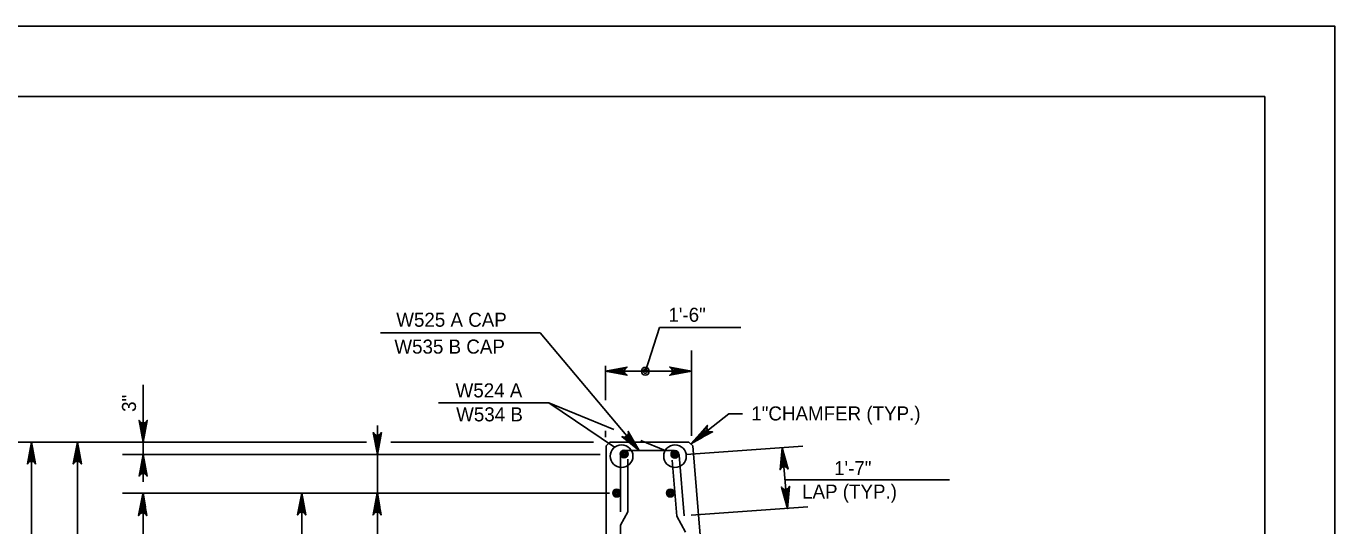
# Model space of a CAD drawing. Extents: x 638255 to 640306, y 296059 to 298435.
# Drawn here: x 639837.6 to 640117.5, y 298328.7 to 298435.5 of the extents above; entities that cross this region are included whole.
import ezdxf

# ---------------------------------------------------------------- set-up
doc = ezdxf.new("R2010")
doc.units = 0
for name, color, linetype in [('2', 7, 'Continuous'), ('Level 3', 7, 'Continuous'), ('Level 4', 7, 'Continuous'), ('Level 6', 7, 'Continuous'), ('Level 9', 7, 'Continuous'), ('PLT-BNDY', 7, 'Continuous')]:
    doc.layers.add(name, color=color, linetype=linetype)

msp = doc.modelspace()

# ---------------------------------------------------------------- linework, layer by layer
at = {"layer": '2'}
for p, q in [((639316.46, 298420.46), (640102.46, 298420.46)), ((640102.46, 298420.46), (640102.46, 297856.46))]:
    msp.add_line(p, q, dxfattribs=at)
at = {"layer": 'Level 3'}
for p, q in [((639973.04, 298371.05), (639970.01, 298361.7)), ((639973.04, 298371.05), (639990.43, 298371.05)), ((639963.43, 298345.45), (639949.35, 298354.94)), ((639999.87, 298338.49), (640035.04, 298338.49))]:
    msp.add_line(p, q, dxfattribs=at)
msp.add_lwpolyline([(640000.38, 298332.39), (639999.12, 298336.95), (639999.4, 298336.62), (639999.73, 298336.46), (640000.04, 298336.43), (640000.35, 298336.51), (640000.64, 298336.72), (640000.86, 298337.1), (640000.38, 298332.39), (640000.64, 298336.72), (640000.35, 298336.51), (640000.38, 298332.39), (640000.04, 298336.43), (639999.73, 298336.46), (640000.38, 298332.39), (639999.4, 298336.62)], dxfattribs=at)
for radius in [0.832, 0.416]:
    msp.add_circle((639970.01, 298361.7), radius, dxfattribs=at)
at = {"layer": 'Level 4'}
for p, q in [((639947.53, 298369.93), (639913.36, 298369.93)), ((639968.66, 298344.73), (639947.53, 298369.93)), ((639979.88, 298362.57), (639979.88, 298366.12)), ((639961.46, 298355.55), (639961.46, 298362.83)), ((639961.46, 298361.7), (639979.88, 298361.7)), ((639979.88, 298347.93), (639979.88, 298362.57)), ((639979.88, 298361.7), (639979.88, 298361.7)), ((639862.62, 298346.55), (639862.62, 298358.77)), ((639862.62, 298349.49), (639862.62, 298352.44)), ((639925.75, 298354.94), (639949.35, 298354.94)), ((639963.27, 298349.26), (639949.35, 298354.94)), ((639980.19, 298346.55), (639987.86, 298352.61)), ((639987.86, 298352.61), (639990.8, 298352.61)), ((639912.7, 298316.74), (639912.7, 298350.11)), ((639961.46, 298351.14), (639961.46, 298351.14)), ((639961.46, 298348.99), (639961.46, 298347.59)), ((639974.26, 298344.78), (639969.01, 298346.92)), ((639857.49, 298346.55), (639834.31, 298346.55)), ((639838.73, 298185.13), (639838.73, 298346.55)), ((639910.36, 298346.55), (639844.12, 298346.55)), ((639848.54, 298346.55), (639848.54, 298278.03)), ((639848.54, 298346.55), (639848.54, 298346.55)), ((639960.35, 298343.94), (639858.19, 298343.94)), ((639909.04, 298346.55), (639858.2, 298346.55)), ((639862.62, 298346.55), (639862.62, 298338.04)), ((639923.89, 298346.55), (639915.57, 298346.55)), ((639958.95, 298346.55), (639916.36, 298346.55)), ((639978.74, 298343.91), (640003.71, 298345.67)), ((639999.3, 298345.36), (640000.38, 298332.39)), ((639894.08, 298335.66), (639858.19, 298335.66)), ((639862.62, 298293.26), (639862.62, 298335.66)), ((639897.87, 298335.66), (639894.08, 298335.66)), ((639897.96, 298335.66), (639894.18, 298335.66)), ((639896.52, 298306.93), (639896.52, 298335.66)), ((639962.32, 298335.66), (639897.96, 298335.66)), ((639962.32, 298335.66), (639907.77, 298335.66)), ((639979.82, 298330.94), (640004.79, 298332.7))]:
    msp.add_line(p, q, dxfattribs=at)
for points in [[(639961.46, 298361.7), (639966.11, 298362.58), (639965.75, 298362.33), (639965.57, 298362.02), (639965.51, 298361.7), (639965.57, 298361.39), (639965.75, 298361.08), (639966.11, 298360.83), (639961.46, 298361.7), (639965.75, 298361.08), (639965.57, 298361.39), (639961.46, 298361.7), (639965.51, 298361.7), (639965.57, 298362.02), (639961.46, 298361.7), (639965.75, 298362.33)], [(639979.88, 298361.7), (639975.23, 298360.83), (639975.59, 298361.08), (639975.78, 298361.39), (639975.83, 298361.7), (639975.78, 298362.02), (639975.59, 298362.33), (639975.23, 298362.58), (639979.88, 298361.7), (639975.59, 298362.33), (639975.78, 298362.02), (639979.88, 298361.7), (639975.83, 298361.7), (639975.78, 298361.39), (639979.88, 298361.7), (639975.59, 298361.08)], [(639862.62, 298346.55), (639861.74, 298351.2), (639861.99, 298350.84), (639862.3, 298350.66), (639862.62, 298350.6), (639862.93, 298350.66), (639863.24, 298350.84), (639863.49, 298351.2), (639862.62, 298346.55), (639863.24, 298350.84), (639862.93, 298350.66), (639862.62, 298346.55), (639862.62, 298350.6), (639862.3, 298350.66), (639862.62, 298346.55), (639861.99, 298350.84)], [(639980.19, 298346.55), (639983.3, 298350.12), (639983.17, 298349.7), (639983.22, 298349.34), (639983.38, 298349.07), (639983.61, 298348.85), (639983.95, 298348.72), (639984.38, 298348.75), (639980.19, 298346.55), (639983.95, 298348.72), (639983.61, 298348.85), (639980.19, 298346.55), (639983.38, 298349.07), (639983.22, 298349.34), (639980.19, 298346.55), (639983.17, 298349.7)], [(639912.71, 298343.94), (639911.83, 298348.59), (639912.08, 298348.23), (639912.39, 298348.04), (639912.71, 298347.99), (639913.02, 298348.04), (639913.33, 298348.23), (639913.58, 298348.59), (639912.71, 298343.94), (639913.33, 298348.23), (639913.02, 298348.04), (639912.71, 298343.94), (639912.71, 298347.99), (639912.39, 298348.04), (639912.71, 298343.94), (639912.08, 298348.23)], [(639968.66, 298344.73), (639965.01, 298347.73), (639965.43, 298347.62), (639965.78, 298347.67), (639966.06, 298347.83), (639966.26, 298348.07), (639966.38, 298348.42), (639966.34, 298348.85), (639968.66, 298344.73), (639966.38, 298348.42), (639966.26, 298348.07), (639968.66, 298344.73), (639966.06, 298347.83), (639965.78, 298347.67), (639968.66, 298344.73), (639965.43, 298347.62)], [(639838.73, 298346.55), (639839.61, 298341.9), (639839.36, 298342.25), (639839.05, 298342.44), (639838.73, 298342.49), (639838.42, 298342.44), (639838.11, 298342.25), (639837.86, 298341.9), (639838.73, 298346.55), (639838.11, 298342.25), (639838.42, 298342.44), (639838.73, 298346.55), (639838.73, 298342.49), (639839.05, 298342.44), (639838.73, 298346.55), (639839.36, 298342.25)], [(639848.54, 298346.55), (639849.41, 298341.9), (639849.16, 298342.25), (639848.85, 298342.44), (639848.54, 298342.49), (639848.23, 298342.44), (639847.91, 298342.25), (639847.67, 298341.9), (639848.54, 298346.55), (639847.91, 298342.25), (639848.23, 298342.44), (639848.54, 298346.55), (639848.54, 298342.49), (639848.85, 298342.44), (639848.54, 298346.55), (639849.16, 298342.25)], [(639862.62, 298343.94), (639863.49, 298339.28), (639863.24, 298339.64), (639862.93, 298339.83), (639862.62, 298339.88), (639862.3, 298339.83), (639861.99, 298339.64), (639861.74, 298339.28), (639862.62, 298343.94), (639861.99, 298339.64), (639862.3, 298339.83), (639862.62, 298343.94), (639862.62, 298339.88), (639862.93, 298339.83), (639862.62, 298343.94), (639863.24, 298339.64)], [(639999.3, 298345.36), (640000.55, 298340.8), (640000.27, 298341.13), (639999.95, 298341.29), (639999.63, 298341.32), (639999.33, 298341.24), (639999.03, 298341.03), (639998.81, 298340.65), (639999.3, 298345.36), (639999.03, 298341.03), (639999.33, 298341.24), (639999.3, 298345.36), (639999.63, 298341.32), (639999.95, 298341.29), (639999.3, 298345.36), (640000.27, 298341.13)], [(639862.53, 298335.51), (639863.4, 298330.85), (639863.15, 298331.21), (639862.84, 298331.4), (639862.53, 298331.45), (639862.21, 298331.4), (639861.9, 298331.21), (639861.65, 298330.85), (639862.53, 298335.51), (639861.9, 298331.21), (639862.21, 298331.4), (639862.53, 298335.51), (639862.53, 298331.45), (639862.84, 298331.4), (639862.53, 298335.51), (639863.15, 298331.21)], [(639896.52, 298335.66), (639897.39, 298331.01), (639897.14, 298331.37), (639896.83, 298331.55), (639896.52, 298331.6), (639896.21, 298331.55), (639895.89, 298331.37), (639895.65, 298331.01), (639896.52, 298335.66), (639895.89, 298331.37), (639896.21, 298331.55), (639896.52, 298335.66), (639896.52, 298331.6), (639896.83, 298331.55), (639896.52, 298335.66), (639897.14, 298331.37)], [(639912.64, 298335.66), (639913.51, 298331.01), (639913.27, 298331.37), (639912.95, 298331.55), (639912.64, 298331.6), (639912.33, 298331.55), (639912.02, 298331.37), (639911.77, 298331.01), (639912.64, 298335.66), (639912.02, 298331.37), (639912.33, 298331.55), (639912.64, 298335.66), (639912.64, 298331.6), (639912.95, 298331.55), (639912.64, 298335.66), (639913.27, 298331.37)]]:
    msp.add_lwpolyline(points, dxfattribs=at)
for points in [[(639964.41, 298361.21), (639964.41, 298362.19), (639961.46, 298361.7)], [(639976.94, 298361.21), (639976.94, 298362.19), (639979.88, 298361.7)], [(639862.13, 298349.49), (639863.11, 298349.49), (639862.62, 298346.55)], [(639912.22, 298346.88), (639913.2, 298346.88), (639912.71, 298343.94)], [(639967.15, 298347.3), (639966.4, 298346.66), (639968.67, 298344.73)], [(639982.33, 298347.61), (639981.72, 298348.38), (639979.71, 298346.17)], [(639838.24, 298343.6), (639839.23, 298343.6), (639838.73, 298346.55)], [(639849.03, 298343.6), (639848.05, 298343.6), (639848.54, 298346.55)], [(639862.13, 298340.99), (639863.11, 298340.99), (639862.62, 298343.94)], [(640000.03, 298342.41), (639999.06, 298342.32), (639999.3, 298345.3)], [(639862.13, 298332.71), (639863.11, 298332.71), (639862.62, 298335.66)], [(639896.03, 298332.71), (639897.01, 298332.71), (639896.52, 298335.66)], [(639912.22, 298332.71), (639913.2, 298332.71), (639912.71, 298335.66)], [(640000.63, 298335.31), (639999.65, 298335.23), (640000.38, 298332.33)]]:
    msp.add_lwpolyline(points, close=True, dxfattribs=at)
for centre in [(639964.93, 298343.54), (639976.35, 298343.54)]:
    msp.add_circle(centre, 2.42, dxfattribs=at)
at = {"layer": 'Level 6'}
for p, q in [((639965.72, 298344.73), (639976.19, 298344.73)), ((639977.21, 298343.79), (639978.29, 298330.82)), ((639964.7, 298331.65), (639964.7, 298343.7)), ((639966.23, 298331.65), (639966.23, 298342.88)), ((639975.76, 298342.69), (639976.76, 298330.69)), ((639966.23, 298331.65), (639964.7, 298328.81)), ((639976.76, 298330.69), (639978.58, 298327.33)), ((639964.7, 298254.8), (639964.7, 298328.81))]:
    msp.add_line(p, q, dxfattribs=at)
for centre, radius in [((639965.47, 298344.02), 0.832), ((639965.47, 298344.02), 0.624), ((639965.47, 298344.02), 0.416), ((639965.47, 298344.02), 0.208), ((639976.33, 298343.94), 0.832), ((639976.33, 298343.94), 0.624), ((639976.33, 298343.94), 0.416), ((639976.33, 298343.94), 0.208), ((639963.86, 298335.66), 0.832), ((639963.86, 298335.66), 0.624), ((639963.86, 298335.66), 0.416), ((639963.86, 298335.66), 0.208), ((639975.34, 298335.66), 0.832), ((639975.34, 298335.66), 0.624), ((639975.34, 298335.66), 0.416), ((639975.34, 298335.66), 0.208)]:
    msp.add_circle(centre, radius, dxfattribs=at)
for centre, start, end in [((639965.72, 298343.7), 90, 180), ((639976.19, 298343.7), 4.7636, 90)]:
    msp.add_arc(centre, 1.02, start, end, dxfattribs=at)
at = {"layer": 'Level 9'}
for p, q in [((639962.41, 298346.55), (639961.64, 298345.78)), ((639961.64, 298209.79), (639961.64, 298345.78)), ((639962.41, 298346.55), (639979.29, 298346.55)), ((639979.29, 298346.55), (639980.13, 298345.78)), ((639980.13, 298345.78), (639991.46, 298209.79))]:
    msp.add_line(p, q, dxfattribs=at)
at = {"layer": 'PLT-BNDY'}
msp.add_lwpolyline([(639276.46, 298435.46), (640117.46, 298435.46), (640117.46, 297841.46), (639276.46, 297841.46)], close=True, dxfattribs=at)

# ---------------------------------------------------------------- texts
at = {"layer": 'Level 3'}
for s, height, p in [('1\'-6"', 3, (639974.94, 298372.27)), ('1"CHAMFER (TYP.)', 3.0001, (639992.67, 298351.18)), ('1\'-7"', 3, (640010.37, 298339.49)), ('LAP (TYP.)', 3, (640003.53, 298334.49))]:
    msp.add_text(s, height=height, dxfattribs=at).set_placement(p)
msp.add_text('3"', height=3, rotation=90, dxfattribs=at).set_placement((639861.08, 298353.01))
at = {"layer": 'Level 4'}
for s, p in [('W525 A CAP', (639916.74, 298371.21)), ('W535 B CAP', (639916.34, 298365.47)), ('W524 A', (639929.43, 298356.11)), ('W534 B', (639929.55, 298350.99))]:
    msp.add_text(s, height=3, dxfattribs=at).set_placement(p)

doc.saveas('drawing.dxf')
